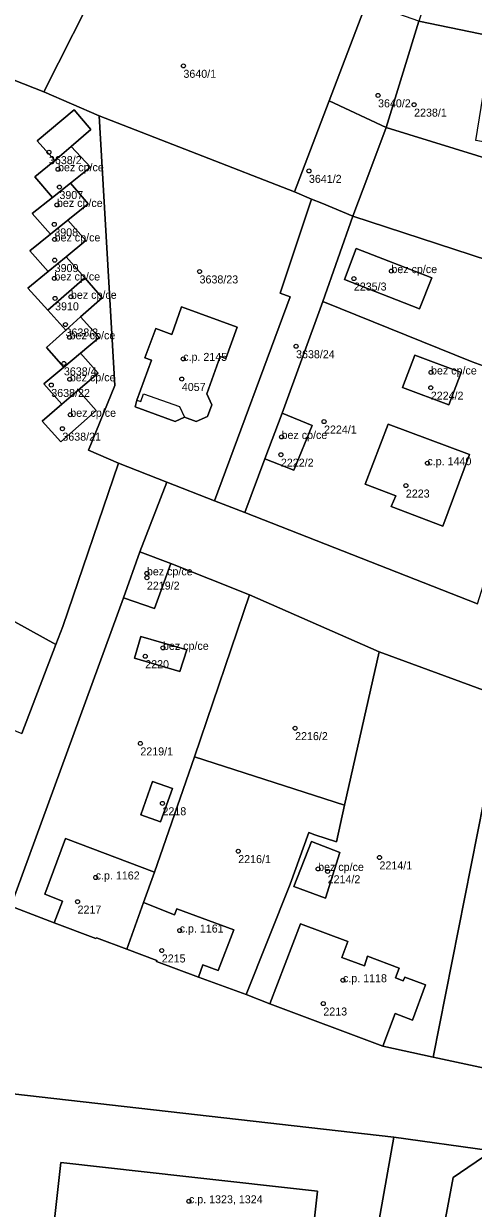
# Model space of a CAD drawing. Extents: x -878211 to -870363, y -1058464 to -1052522.
# Drawn here: x -874607.3 to -874551, y -1055364 to -1055215.9 of the extents above; entities that cross this region are included whole.
import ezdxf

# ---------------------------------------------------------------- set-up
doc = ezdxf.new("R2010")
doc.units = 0
for name, color, linetype in [('Vrstva 50', 7, 'Continuous'), ('Vrstva 51', 7, 'Continuous'), ('Vrstva 52', 7, 'Continuous')]:
    doc.layers.add(name, color=color, linetype=linetype)

msp = doc.modelspace()

# ---------------------------------------------------------------- linework, layer by layer
at = {"layer": 'Vrstva 50'}
for centre in [(-874587.29, -1055221.19994), (-874562.93, -1055224.88994), (-874558.42, -1055226.04994), (-874604.12, -1055231.98994), (-874602.98, -1055234.11994), (-874571.58, -1055234.32994), (-874602.81, -1055236.34994), (-874603.12, -1055238.57994), (-874603.45, -1055241.00994), (-874603.41, -1055242.88994), (-874603.4, -1055245.47994), (-874585.27, -1055246.89994), (-874561.26, -1055246.84994), (-874603.44, -1055247.76994), (-874565.96, -1055247.78994), (-874603.35, -1055250.25994), (-874601.37, -1055250.05994), (-874602.05, -1055253.52994), (-874601.54, -1055255.11994), (-874573.19, -1055256.24994), (-874602.25, -1055258.38994), (-874587.32, -1055257.81994), (-874601.51, -1055260.36994), (-874587.49, -1055260.33994), (-874556.3, -1055259.51994), (-874603.83, -1055261.08994), (-874556.33, -1055261.42994), (-874601.45, -1055264.80994), (-874602.44, -1055266.54994), (-874569.69, -1055265.65994), (-874575.01, -1055267.57994), (-874575.09, -1055269.79994), (-874556.75, -1055270.85994), (-874559.45, -1055273.65994), (-874591.86, -1055284.62994), (-874591.86, -1055285.16994), (-874589.85, -1055293.93994), (-874592.07, -1055294.98994), (-874573.31, -1055303.97994), (-874592.68, -1055305.88994), (-874589.91, -1055313.36994), (-874580.43, -1055319.34994), (-874562.75, -1055320.13994), (-874598.27, -1055322.63994), (-874570.43, -1055321.56994), (-874569.24, -1055321.86994), (-874600.54, -1055325.65994), (-874587.76, -1055329.26994), (-874590, -1055331.76994), (-874567.32, -1055335.47994), (-874569.78, -1055338.39994), (-874586.6, -1055363.10994)]:
    msp.add_circle(centre, 0.25, dxfattribs=at)
at = {"layer": 'Vrstva 51'}
for points in [[(-874603, -1055198.9), (-874602.25, -1055197.32), (-874593.63, -1055201.56), (-874590.98, -1055196.73), (-874613.08, -1055187.57), (-874613.99, -1055189.24), (-874627.32, -1055215.57), (-874614.11, -1055220.78), (-874612.21, -1055221.54), (-874604.78, -1055224.46), (-874597.46, -1055209.99), (-874606.34, -1055205.64), (-874604.98, -1055202.93), (-874607.07, -1055201.88), (-874605.12, -1055197.89)], [(-874590.98, -1055196.73), (-874593.63, -1055201.56), (-874584.59, -1055206.01), (-874585.36, -1055207.56), (-874583.26, -1055208.61), (-874585.22, -1055212.63), (-874587.3, -1055211.59), (-874588.64, -1055214.26), (-874597.46, -1055209.99), (-874604.78, -1055224.46), (-874597.84, -1055227.43), (-874573.38, -1055236.95), (-874569.05, -1055225.58), (-874564.36, -1055213.3), (-874562.51, -1055208.46), (-874562.79, -1055208.35), (-874581.95, -1055200.46)], [(-874554.48, -1055211.61), (-874556.26, -1055210.91), (-874557.82, -1055215.59), (-874545.12, -1055218.22), (-874531.9, -1055220.64), (-874531.19, -1055216.26)], [(-874564.36, -1055213.3), (-874569.05, -1055225.58), (-874561.93, -1055228.88), (-874557.82, -1055215.59)], [(-874557.82, -1055215.59), (-874561.93, -1055228.88), (-874528.43, -1055239.23), (-874526.22, -1055228.31), (-874525.43, -1055224.85), (-874529.07, -1055224.18), (-874530.06, -1055229.25), (-874532, -1055228.9), (-874533.24, -1055235.33), (-874538.39, -1055234.4), (-874537.65, -1055230.48), (-874539.12, -1055230.22), (-874539.54, -1055232.54), (-874550.71, -1055230.53), (-874549.37, -1055222.28), (-874545.94, -1055222.78), (-874545.12, -1055218.22)], [(-874569.97, -1055238.37), (-874566.07, -1055240), (-874564.09, -1055234.69), (-874561.93, -1055228.88), (-874569.05, -1055225.58), (-874573.38, -1055236.95), (-874571.24, -1055237.84)], [(-874603.94, -1055242.25), (-874606.22, -1055239.66), (-874603.67, -1055237.64), (-874605.89, -1055235.06), (-874603.39, -1055233.02), (-874605.59, -1055230.55), (-874600.98, -1055226.7), (-874598.88, -1055229.17), (-874601.35, -1055231.26), (-874598.9, -1055233.86), (-874601.44, -1055235.87), (-874599.23, -1055238.44), (-874601.76, -1055240.49), (-874599.51, -1055243.03), (-874601.97, -1055245.05), (-874599.62, -1055247.71), (-874597.46, -1055250.17), (-874600.17, -1055252.57), (-874597.82, -1055255.14), (-874600.18, -1055257.11), (-874597.96, -1055259.62), (-874600.47, -1055261.75), (-874598.23, -1055264.29), (-874602.65, -1055268.2), (-874604.98, -1055265.59), (-874602.49, -1055263.47), (-874604.75, -1055260.94), (-874602.24, -1055258.84), (-874604.41, -1055256.4), (-874601.99, -1055254.21), (-874604.25, -1055251.72), (-874606.75, -1055248.96), (-874604.22, -1055246.89), (-874606.51, -1055244.32)], [(-874603.39, -1055233.02), (-874601.35, -1055231.26), (-874598.88, -1055229.17), (-874600.98, -1055226.7), (-874605.59, -1055230.55)], [(-874575.18, -1055249.62), (-874571.24, -1055237.84), (-874573.38, -1055236.95), (-874597.84, -1055227.43), (-874595.86, -1055261.15), (-874599.17, -1055269.24), (-874595.42, -1055270.85), (-874589.35, -1055273.23), (-874583.4, -1055275.55), (-874573.94, -1055250.07)], [(-874561.93, -1055228.88), (-874564.09, -1055234.69), (-874566.07, -1055240), (-874534.29, -1055250.37), (-874485.24, -1055263.92), (-874478.69, -1055265.74), (-874476.03, -1055266.55), (-874474.25, -1055260.21), (-874473.33, -1055255.94), (-874473.59, -1055255.01), (-874479, -1055253.65), (-874489.07, -1055251.18), (-874499.07, -1055248.11), (-874509.8, -1055245.09), (-874528.43, -1055239.23)], [(-874603.67, -1055237.64), (-874601.44, -1055235.87), (-874598.9, -1055233.86), (-874601.35, -1055231.26), (-874603.39, -1055233.02), (-874605.89, -1055235.06)], [(-874603.94, -1055242.25), (-874601.76, -1055240.49), (-874599.23, -1055238.44), (-874601.44, -1055235.87), (-874603.67, -1055237.64), (-874606.22, -1055239.66)], [(-874583.4, -1055275.55), (-874579.6, -1055277.04), (-874577.09, -1055270.3), (-874574.93, -1055264.61), (-874569.86, -1055250.63), (-874566.07, -1055240), (-874569.97, -1055238.37), (-874571.24, -1055237.84), (-874575.18, -1055249.62), (-874573.94, -1055250.07)], [(-874601.97, -1055245.05), (-874599.51, -1055243.03), (-874601.76, -1055240.49), (-874603.94, -1055242.25), (-874606.51, -1055244.32), (-874604.22, -1055246.89)], [(-874569.86, -1055250.63), (-874551.16, -1055258.17), (-874541.99, -1055261.54), (-874537.94, -1055262.67), (-874534.29, -1055250.37), (-874566.07, -1055240)], [(-874556.21, -1055247.68), (-874565.68, -1055244.02), (-874567.11, -1055247.88), (-874557.74, -1055251.57)], [(-874556.21, -1055247.68), (-874557.74, -1055251.57), (-874567.11, -1055247.88), (-874565.68, -1055244.02)], [(-874604.22, -1055246.89), (-874606.75, -1055248.96), (-874604.25, -1055251.72), (-874599.62, -1055247.71), (-874601.97, -1055245.05)], [(-874599.62, -1055247.71), (-874604.25, -1055251.72), (-874601.99, -1055254.21), (-874600.17, -1055252.57), (-874597.46, -1055250.17)], [(-874592.1, -1055257.69), (-874590.76, -1055254.03), (-874588.76, -1055254.77), (-874587.54, -1055251.32), (-874580.55, -1055253.85), (-874581.98, -1055257.76), (-874582.68, -1055257.51), (-874584.36, -1055262.19), (-874583.75, -1055263.55), (-874584.28, -1055265.02), (-874585.7, -1055265.65), (-874587.17, -1055265.11), (-874588.31, -1055265.65), (-874593.33, -1055263.82), (-874593.12, -1055262.96), (-874591.29, -1055257.98)], [(-874592.1, -1055257.69), (-874591.29, -1055257.98), (-874593.12, -1055262.96), (-874593.33, -1055263.82), (-874588.31, -1055265.65), (-874587.17, -1055265.11), (-874585.7, -1055265.65), (-874584.28, -1055265.02), (-874583.75, -1055263.55), (-874584.36, -1055262.19), (-874582.68, -1055257.51), (-874581.98, -1055257.76), (-874580.55, -1055253.85), (-874587.54, -1055251.32), (-874588.76, -1055254.77), (-874590.76, -1055254.03)], [(-874550.49, -1055288.45), (-874541.99, -1055261.54), (-874551.16, -1055258.17), (-874569.86, -1055250.63), (-874574.93, -1055264.61), (-874571.19, -1055266.15), (-874573.49, -1055271.74), (-874577.09, -1055270.3), (-874579.6, -1055277.04)], [(-874602.24, -1055258.84), (-874600.18, -1055257.11), (-874597.82, -1055255.14), (-874600.17, -1055252.57), (-874601.99, -1055254.21), (-874604.41, -1055256.4)], [(-874600.47, -1055261.75), (-874597.96, -1055259.62), (-874600.18, -1055257.11), (-874602.24, -1055258.84), (-874604.75, -1055260.94), (-874602.49, -1055263.47)], [(-874559.86, -1055261.38), (-874558.32, -1055257.36), (-874552.54, -1055259.54), (-874554.08, -1055263.58)], [(-874559.86, -1055261.38), (-874554.08, -1055263.58), (-874552.54, -1055259.54), (-874558.32, -1055257.36)], [(-874600.47, -1055261.75), (-874602.49, -1055263.47), (-874604.98, -1055265.59), (-874602.65, -1055268.2), (-874598.23, -1055264.29)], [(-874573.49, -1055271.74), (-874571.19, -1055266.15), (-874574.93, -1055264.61), (-874577.09, -1055270.3)], [(-874561.27, -1055276.26), (-874560.69, -1055274.92), (-874564.53, -1055273.48), (-874561.65, -1055265.97), (-874551.5, -1055269.77), (-874554.82, -1055278.74)], [(-874561.27, -1055276.26), (-874554.82, -1055278.74), (-874551.5, -1055269.77), (-874561.65, -1055265.97), (-874564.53, -1055273.48), (-874560.69, -1055274.92)], [(-874592.73, -1055281.94), (-874594.78, -1055287.7), (-874590.9, -1055289.01), (-874588.88, -1055283.38)], [(-874585.9, -1055307.54), (-874579.01, -1055287.33), (-874588.88, -1055283.38), (-874590.9, -1055289.01), (-874594.78, -1055287.7), (-874608.88, -1055326.22), (-874603.46, -1055328.32), (-874602.42, -1055325.6), (-874604.65, -1055324.73), (-874602.03, -1055317.77), (-874590.89, -1055321.96)], [(-874607.5, -1055304.66), (-874603.24, -1055293.5), (-874616.74, -1055286.12), (-874617.14, -1055286.96), (-874618.71, -1055286.16), (-874623.74, -1055297.98)], [(-874567.11, -1055313.59), (-874562.81, -1055294.43), (-874579.01, -1055287.33), (-874585.9, -1055307.54)], [(-874587.75, -1055296.89), (-874586.88, -1055294.17), (-874592.61, -1055292.5), (-874593.4, -1055295.21)], [(-874587.75, -1055296.89), (-874593.4, -1055295.21), (-874592.61, -1055292.5), (-874586.88, -1055294.17)], [(-874567.11, -1055313.59), (-874585.9, -1055307.54), (-874590.89, -1055321.96), (-874592.3, -1055325.78), (-874588.4, -1055327.3), (-874588.1, -1055326.54), (-874580.99, -1055329.18), (-874582.96, -1055334.26), (-874584.86, -1055333.55), (-874585.41, -1055335.1), (-874579.42, -1055337.27), (-874573.92, -1055323.46), (-874571.6, -1055317.02), (-874570.83, -1055317.29), (-874568.14, -1055318.17)], [(-874590.15, -1055315.67), (-874588.67, -1055311.52), (-874591.15, -1055310.66), (-874592.64, -1055314.82)], [(-874590.15, -1055315.67), (-874592.64, -1055314.82), (-874591.15, -1055310.66), (-874588.67, -1055311.52)], [(-874592.3, -1055325.78), (-874590.89, -1055321.96), (-874602.03, -1055317.77), (-874604.65, -1055324.73), (-874602.42, -1055325.6), (-874603.46, -1055328.32), (-874598.27, -1055330.26), (-874598.18, -1055330.17), (-874594.38, -1055331.6)], [(-874569.52, -1055325.23), (-874573.47, -1055323.78), (-874571.24, -1055318.12), (-874567.71, -1055319.5)], [(-874569.52, -1055325.23), (-874567.71, -1055319.5), (-874571.24, -1055318.12), (-874573.47, -1055323.78)], [(-874588.4, -1055327.3), (-874592.3, -1055325.78), (-874594.38, -1055331.6), (-874590.61, -1055333.02), (-874590.67, -1055333.14), (-874585.41, -1055335.1), (-874584.86, -1055333.55), (-874582.96, -1055334.26), (-874580.99, -1055329.18), (-874588.1, -1055326.54)], [(-874560.29, -1055333.97), (-874564.24, -1055332.47), (-874564.63, -1055333.68), (-874567.45, -1055332.64), (-874566.7, -1055330.62), (-874572.62, -1055328.41), (-874576.47, -1055338.44), (-874562.33, -1055343.74), (-874560.8, -1055339.65), (-874558.63, -1055340.48), (-874557, -1055336.06), (-874559.6, -1055335.09), (-874559.77, -1055335.56), (-874560.74, -1055335.2)], [(-874587.61, -1055369.83), (-874571.58, -1055371.56), (-874570.53, -1055361.83), (-874586.6, -1055360.07), (-874602.64, -1055358.28), (-874603.7, -1055368.03)], [(-874587.61, -1055369.83), (-874603.7, -1055368.03), (-874602.64, -1055358.28), (-874586.6, -1055360.07), (-874570.53, -1055361.83), (-874571.58, -1055371.56)]]:
    msp.add_lwpolyline(points, close=True, dxfattribs=at)
for points in [[(-874616.74, -1055286.12), (-874603.24, -1055293.5), (-874602.38, -1055291.25), (-874595.42, -1055270.85), (-874599.17, -1055269.24), (-874595.86, -1055261.15), (-874597.84, -1055227.43), (-874604.78, -1055224.46), (-874612.21, -1055221.54)], [(-874608.88, -1055326.22), (-874594.78, -1055287.7), (-874592.73, -1055281.94), (-874589.35, -1055273.23), (-874595.42, -1055270.85), (-874602.38, -1055291.25), (-874603.24, -1055293.5), (-874607.5, -1055304.66)], [(-874550.49, -1055288.45), (-874579.6, -1055277.04), (-874583.4, -1055275.55), (-874589.35, -1055273.23), (-874592.73, -1055281.94), (-874588.88, -1055283.38), (-874579.01, -1055287.33), (-874562.81, -1055294.43), (-874547.22, -1055300.13)], [(-874547.22, -1055300.13), (-874562.81, -1055294.43), (-874567.11, -1055313.59), (-874568.14, -1055318.17), (-874570.83, -1055317.29), (-874571.6, -1055317.02), (-874573.92, -1055323.46), (-874579.42, -1055337.27), (-874576.47, -1055338.44), (-874572.62, -1055328.41), (-874566.7, -1055330.62), (-874567.45, -1055332.64), (-874564.63, -1055333.68), (-874564.24, -1055332.47), (-874560.29, -1055333.97), (-874560.74, -1055335.2), (-874559.77, -1055335.56), (-874559.6, -1055335.09), (-874557, -1055336.06), (-874558.63, -1055340.48), (-874560.8, -1055339.65), (-874562.33, -1055343.74), (-874556.02, -1055345.11), (-874548.92, -1055309.08)], [(-874548.92, -1055309.08), (-874556.02, -1055345.11), (-874547.26, -1055346.95)], [(-874440.46, -1055366.4), (-874457.59, -1055363.21), (-874467.44, -1055361.45), (-874481.31, -1055358.93), (-874486.38, -1055358.06), (-874495.11, -1055356.46), (-874509.26, -1055353.77), (-874515.25, -1055352.72), (-874522.62, -1055351.37), (-874527.94, -1055350.34), (-874536.46, -1055348.78), (-874547.26, -1055346.95), (-874556.02, -1055345.11), (-874562.33, -1055343.74), (-874576.47, -1055338.44), (-874579.42, -1055337.27), (-874585.41, -1055335.1), (-874590.67, -1055333.14), (-874590.61, -1055333.02), (-874594.38, -1055331.6), (-874598.18, -1055330.17), (-874598.27, -1055330.26), (-874603.46, -1055328.32), (-874608.88, -1055326.22)], [(-874567.71, -1055393.14), (-874560.94, -1055355.08), (-874610.53, -1055349.47), (-874631.27, -1055348.58), (-874639.08, -1055349.33), (-874649.79, -1055352.9), (-874655.38, -1055356.12), (-874661.34, -1055360.55), (-874664.7, -1055364.31)], [(-874610.53, -1055349.47), (-874560.94, -1055355.08), (-874548.98, -1055356.76), (-874532.49, -1055359.77), (-874529.59, -1055360.33), (-874508.36, -1055364.31)], [(-874556.41, -1055375.5), (-874553.54, -1055360.14), (-874548.81, -1055356.91), (-874548.98, -1055356.76), (-874560.94, -1055355.08), (-874567.71, -1055393.14)], [(-874508.36, -1055364.31), (-874529.59, -1055360.33), (-874532.49, -1055359.77), (-874548.98, -1055356.76), (-874548.81, -1055356.91), (-874553.54, -1055360.14), (-874556.41, -1055375.5)]]:
    msp.add_lwpolyline(points, dxfattribs=at)
at = {"layer": 'Vrstva 52'}
for points in [[(-874605.89, -1055235.06), (-874603.67, -1055237.64), (-874601.44, -1055235.87), (-874598.9, -1055233.86), (-874601.35, -1055231.26), (-874603.39, -1055233.02)], [(-874603.67, -1055237.64), (-874606.22, -1055239.66), (-874603.94, -1055242.25), (-874601.76, -1055240.49), (-874599.23, -1055238.44), (-874601.44, -1055235.87)], [(-874603.94, -1055242.25), (-874606.51, -1055244.32), (-874604.22, -1055246.89), (-874601.97, -1055245.05), (-874599.51, -1055243.03), (-874601.76, -1055240.49)], [(-874565.68, -1055244.02), (-874567.11, -1055247.88), (-874557.74, -1055251.57), (-874556.21, -1055247.68)], [(-874604.22, -1055246.89), (-874606.75, -1055248.96), (-874604.25, -1055251.72), (-874599.62, -1055247.71), (-874601.97, -1055245.05)], [(-874604.25, -1055251.72), (-874601.99, -1055254.21), (-874600.17, -1055252.57), (-874597.46, -1055250.17), (-874599.62, -1055247.71)], [(-874592.29, -1055262.19), (-874587.78, -1055263.75), (-874587.17, -1055265.11), (-874585.7, -1055265.65), (-874584.28, -1055265.02), (-874583.75, -1055263.55), (-874584.36, -1055262.19), (-874582.68, -1055257.51), (-874581.98, -1055257.76), (-874580.55, -1055253.85), (-874587.54, -1055251.32), (-874588.76, -1055254.77), (-874590.76, -1055254.03), (-874592.1, -1055257.69), (-874591.29, -1055257.98), (-874593.12, -1055262.96), (-874592.64, -1055263.15)], [(-874604.41, -1055256.4), (-874602.24, -1055258.84), (-874600.18, -1055257.11), (-874597.82, -1055255.14), (-874600.17, -1055252.57), (-874601.99, -1055254.21)], [(-874602.24, -1055258.84), (-874604.75, -1055260.94), (-874602.49, -1055263.47), (-874600.47, -1055261.75), (-874597.96, -1055259.62), (-874600.18, -1055257.11)], [(-874558.32, -1055257.36), (-874559.86, -1055261.38), (-874554.08, -1055263.58), (-874552.54, -1055259.54)], [(-874604.98, -1055265.59), (-874602.65, -1055268.2), (-874598.23, -1055264.29), (-874600.47, -1055261.75), (-874602.49, -1055263.47)], [(-874571.19, -1055266.15), (-874574.93, -1055264.61), (-874577.09, -1055270.3), (-874573.49, -1055271.74)], [(-874561.65, -1055265.97), (-874564.53, -1055273.48), (-874560.69, -1055274.92), (-874561.27, -1055276.26), (-874554.82, -1055278.74), (-874551.5, -1055269.77)], [(-874594.78, -1055287.7), (-874590.9, -1055289.01), (-874588.88, -1055283.38), (-874592.73, -1055281.94)], [(-874593.4, -1055295.21), (-874587.75, -1055296.89), (-874586.88, -1055294.17), (-874592.61, -1055292.5)], [(-874592.3, -1055325.78), (-874590.89, -1055321.96), (-874602.03, -1055317.77), (-874604.65, -1055324.73), (-874602.42, -1055325.6), (-874603.46, -1055328.32), (-874598.27, -1055330.26), (-874598.18, -1055330.17), (-874594.38, -1055331.6)], [(-874573.47, -1055323.78), (-874569.52, -1055325.23), (-874567.71, -1055319.5), (-874571.24, -1055318.12)], [(-874592.3, -1055325.78), (-874594.38, -1055331.6), (-874590.61, -1055333.02), (-874590.67, -1055333.14), (-874585.41, -1055335.1), (-874584.86, -1055333.55), (-874582.96, -1055334.26), (-874580.99, -1055329.18), (-874588.1, -1055326.54), (-874588.4, -1055327.3)], [(-874576.47, -1055338.44), (-874562.33, -1055343.74), (-874560.8, -1055339.65), (-874558.63, -1055340.48), (-874557, -1055336.06), (-874559.6, -1055335.09), (-874559.77, -1055335.56), (-874560.74, -1055335.2), (-874560.29, -1055333.97), (-874564.24, -1055332.47), (-874564.63, -1055333.68), (-874567.45, -1055332.64), (-874566.7, -1055330.62), (-874572.62, -1055328.41)], [(-874603.7, -1055368.03), (-874587.61, -1055369.83), (-874571.58, -1055371.56), (-874570.53, -1055361.83), (-874586.6, -1055360.07), (-874602.64, -1055358.28)]]:
    msp.add_lwpolyline(points, close=True, dxfattribs=at)

# ---------------------------------------------------------------- texts
at = {"layer": 'Vrstva 50'}
for s, p in [('3640/1', (-874587.29, -1055222.689)), ('3640/2', (-874562.93, -1055226.379)), ('2238/1', (-874558.42, -1055227.539)), ('3638/2', (-874604.12, -1055233.479)), ('bez cp/ce', (-874602.98, -1055234.37)), ('3641/2', (-874571.58, -1055235.819)), ('3907', (-874602.81, -1055237.839)), ('bez cp/ce', (-874603.12, -1055238.83)), ('3908', (-874603.45, -1055242.499)), ('bez cp/ce', (-874603.41, -1055243.139)), ('bez cp/ce', (-874603.44, -1055248.02)), ('3909', (-874603.4, -1055246.969)), ('bez cp/ce', (-874561.26, -1055247.1)), ('3638/23', (-874585.27, -1055248.389)), ('2235/3', (-874565.96, -1055249.279)), ('bez cp/ce', (-874601.37, -1055250.31)), ('3910', (-874603.35, -1055251.749)), ('3638/3', (-874602.05, -1055255.019)), ('bez cp/ce', (-874601.54, -1055255.37)), ('c.p. 2145', (-874587.32, -1055258.07)), ('3638/24', (-874573.19, -1055257.739)), ('3638/4', (-874602.25, -1055259.879)), ('bez cp/ce', (-874556.3, -1055259.77)), ('bez cp/ce', (-874601.51, -1055260.62)), ('3638/22', (-874603.83, -1055262.579)), ('4057', (-874587.49, -1055261.829)), ('2224/2', (-874556.33, -1055262.919)), ('bez cp/ce', (-874601.45, -1055265.06)), ('2224/1', (-874569.69, -1055267.149)), ('3638/21', (-874602.44, -1055268.039)), ('bez cp/ce', (-874575.01, -1055267.83)), ('2222/2', (-874575.09, -1055271.289)), ('c.p. 1440', (-874556.75, -1055271.11)), ('2223', (-874559.45, -1055275.149)), ('bez cp/ce', (-874591.86, -1055284.879)), ('2219/2', (-874591.86, -1055286.659)), ('bez cp/ce', (-874589.85, -1055294.19)), ('2220', (-874592.07, -1055296.479)), ('2216/2', (-874573.31, -1055305.469)), ('2219/1', (-874592.68, -1055307.379)), ('2218', (-874589.91, -1055314.859)), ('2216/1', (-874580.43, -1055320.839)), ('bez cp/ce', (-874570.43, -1055321.82)), ('2214/1', (-874562.75, -1055321.629)), ('c.p. 1162', (-874598.27, -1055322.889)), ('2214/2', (-874569.24, -1055323.359)), ('2217', (-874600.54, -1055327.149)), ('c.p. 1161', (-874587.76, -1055329.52)), ('2215', (-874590, -1055333.259)), ('c.p. 1118', (-874567.32, -1055335.73)), ('2213', (-874569.78, -1055339.889)), ('c.p. 1323, 1324', (-874586.6, -1055363.36))]:
    msp.add_text(s, height=0.999996, dxfattribs=at).set_placement(p)

doc.saveas('drawing.dxf')
